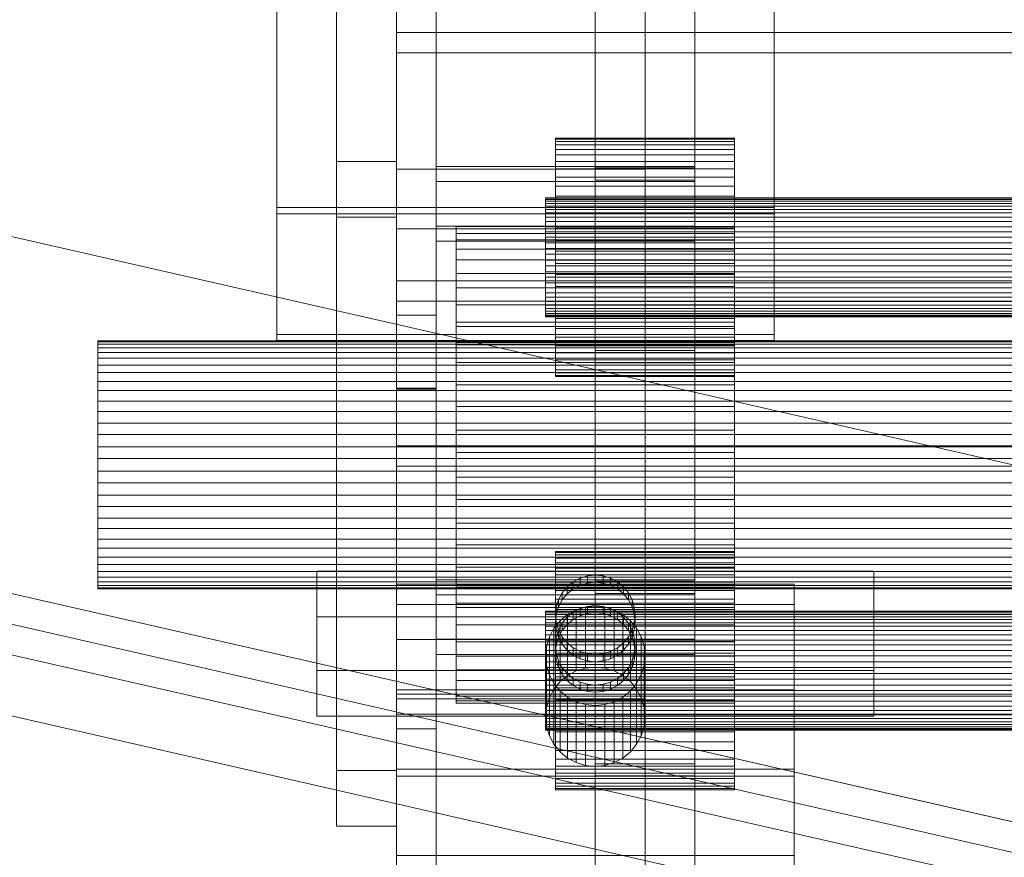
# Model space of a CAD drawing. Header units: millimetres. Extents: x -3490 to 61924, y -72580 to 6847.
# Tile 839 of 1056: x 27187 to 27286, y 361 to 445. Entities that reach past the tile are written whole.
import ezdxf

# ---------------------------------------------------------------- set-up
doc = ezdxf.new("R2010")
doc.units = ezdxf.units.MM
for name, color, linetype, lineweight in [('COTAS_P', 1, 'Continuous', 0), ('lateral_C09', 7, 'Continuous', 0), ('lateral_C10', 7, 'Continuous', 0)]:
    doc.layers.add(name, color=color, linetype=linetype, lineweight=lineweight)
doc.dimstyles.new('R19_100', dxfattribs={"dimtxt": 250, "dimasz": 150, "dimexe": 150, "dimexo": 80, "dimgap": 100, "dimtad": 1, "dimtih": 1, "dimtoh": 1, "dimdsep": 46, "dimcen": 0.09, "dimadec": 0, "dimazin": 0, "dimtfac": 1, "dimtdec": 4, "dimtofl": 0, "dimtmove": 0, "dimatfit": 3, "dimfxl": 1, "dimtolj": 1, "dimtzin": 0, "dimarcsym": 0})

# ---------------------------------------------------------------- blocks, each defined once
blk = doc.blocks.new('DIM_R29_9')
at = {"layer": 'COTAS_P'}
for p, q in [((26750.067, 1241), (27150.067, 1241)), ((27150.067, 1241), (27105.067, 1091)), ((27150.067, 0), (27150.067, 1241)), ((27150.067, 1241), (27195.067, 1091)), ((27150.067, 0), (27105.067, 150)), ((27150.067, 0), (27195.067, 150)), ((26750.067, 0), (27150.067, 0))]:
    blk.add_line(p, q, dxfattribs=at)
blk.add_text('1241 P', height=250, rotation=90, dxfattribs=at).set_placement((27050.067, 620.5))
blk = doc.blocks.new('DIM_R29_19')
at = {"layer": 'COTAS_P'}
for p, q in [((18820, 2240), (18619.956, 1362.514)), ((18619.956, 1362.514), (18776.206, 1373.047)), ((27699.956, -707.486), (18619.956, 1362.514)), ((18619.956, 1362.514), (18756.202, 1285.299)), ((27900, 170), (27699.956, -707.486)), ((27699.956, -707.486), (27563.711, -630.272)), ((27699.956, -707.486), (27543.706, -718.02))]:
    blk.add_line(p, q, dxfattribs=at)
blk.add_text('9312.96 P', height=250, rotation=167.15756, dxfattribs=at).set_placement((23137.729, 230.015))
blk = doc.blocks.new('DIM_R29_35')
at = {"layer": 'COTAS_P'}
for p, q in [((26795.067, 1320), (27495.067, 1320)), ((27495.067, 1320), (27450.067, 1170)), ((27495.067, 0), (27495.067, 1320)), ((27495.067, 1320), (27540.067, 1170)), ((27495.067, 0), (27450.067, 150)), ((27495.067, 0), (27540.067, 150)), ((26795.067, 0), (27495.067, 0))]:
    blk.add_line(p, q, dxfattribs=at)
blk.add_text('1320 P', height=250, rotation=90, dxfattribs=at).set_placement((27395.067, 660))

msp = doc.modelspace()

# ---------------------------------------------------------------- linework, layer by layer
at = {"layer": 'lateral_C09'}
for p, q in [((27225.067, 415.054), (27225.067, 581.836)), ((27229.067, 415.054), (27229.067, 581.836)), ((27225.067, 574.51), (27225.067, 407.727)), ((27225.067, 407.625), (27225.067, 574.408)), ((27229.067, 407.727), (27229.067, 574.51)), ((27229.067, 407.625), (27229.067, 574.408)), ((27219.067, 430.508), (27219.067, 545.358)), ((27225.067, 430.508), (27225.067, 545.358)), ((27219.067, 539.745), (27219.067, 424.895)), ((27225.067, 424.895), (27225.067, 539.745)), ((27225.067, 382.446), (27225.067, 529.59)), ((27250.067, 529.59), (27250.067, 382.446)), ((27225.067, 523.598), (27225.067, 376.454)), ((27250.067, 376.454), (27250.067, 523.598)), ((27225.067, 373.458), (27225.067, 520.602)), ((27225.067, 423.728), (27225.067, 520.602)), ((27229.067, 520.602), (27229.067, 373.458)), ((27229.067, 423.728), (27229.067, 520.602)), ((27225.067, 513.276), (27225.067, 346.493)), ((27225.067, 346.391), (27225.067, 513.174)), ((27229.067, 346.493), (27229.067, 513.276)), ((27229.067, 346.391), (27229.067, 513.174)), ((27213.067, 425.872), (27213.067, 487.791)), ((27213.067, 487.178), (27213.067, 425.259)), ((27263.067, 425.872), (27263.067, 487.791)), ((27263.067, 425.259), (27263.067, 487.178)), ((27219.067, 369.274), (27219.067, 484.124)), ((27225.067, 369.274), (27225.067, 484.124)), ((27219.067, 478.511), (27219.067, 363.661)), ((27225.067, 363.661), (27225.067, 478.511)), ((27213.067, 413.114), (27213.067, 475.034)), ((27213.067, 474.421), (27213.067, 412.502)), ((27263.067, 413.114), (27263.067, 475.034)), ((27263.067, 412.502), (27263.067, 474.421)), ((27245.067, 411.498), (27245.067, 471.42)), ((27255.067, 411.498), (27255.067, 471.42)), ((27245.067, 470.196), (27245.067, 410.274)), ((27255.067, 410.274), (27255.067, 470.196)), ((27225.067, 452.042), (27225.067, 285.259)), ((27229.067, 285.259), (27229.067, 452.042)), ((27225.067, 441.442), (27225.067, 443.484)), ((27225.067, 443.484), (27775.067, 443.484)), ((27225.067, 418.516), (27225.067, 443.484)), ((27775.067, 441.442), (27225.067, 441.442)), ((27225.067, 441.442), (27225.067, 416.475)), ((27241.067, 432.508), (27241.067, 432.857)), ((27241.067, 432.857), (27241.067, 432.747)), ((27241.067, 432.857), (27259.067, 432.857)), ((27241.067, 432.747), (27241.067, 432.18)), ((27241.067, 432.747), (27259.067, 432.747)), ((27259.067, 432.747), (27259.067, 432.857)), ((27259.067, 432.857), (27259.067, 432.508)), ((27259.067, 432.18), (27259.067, 432.747)), ((27241.067, 431.711), (27241.067, 432.508)), ((27241.067, 432.508), (27259.067, 432.508)), ((27241.067, 432.18), (27241.067, 431.178)), ((27241.067, 432.18), (27259.067, 432.18)), ((27241.067, 430.498), (27241.067, 431.711)), ((27241.067, 431.711), (27259.067, 431.711)), ((27259.067, 432.508), (27259.067, 431.711)), ((27259.067, 431.178), (27259.067, 432.18)), ((27259.067, 431.711), (27259.067, 430.498)), ((27241.067, 431.178), (27241.067, 429.78)), ((27241.067, 431.178), (27259.067, 431.178)), ((27259.067, 429.78), (27259.067, 431.178)), ((27225.067, 430.508), (27219.067, 430.508)), ((27219.067, 430.508), (27219.067, 424.895)), ((27225.067, 424.895), (27225.067, 430.508)), ((27225.067, 282.577), (27225.067, 429.721)), ((27225.067, 429.721), (27250.067, 429.721)), ((27225.067, 423.728), (27225.067, 429.721)), ((27229.067, 428.479), (27229.067, 430.01)), ((27229.067, 430.01), (27255.067, 430.01)), ((27229.067, 424.017), (27229.067, 430.01)), ((27241.067, 428.914), (27241.067, 430.498)), ((27241.067, 430.498), (27259.067, 430.498)), ((27241.067, 429.78), (27241.067, 428.04)), ((27241.067, 429.78), (27259.067, 429.78)), ((27245.067, 428.632), (27245.067, 429.856)), ((27245.067, 429.856), (27255.067, 429.856)), ((27245.067, 369.935), (27245.067, 429.856)), ((27250.067, 429.721), (27250.067, 282.577)), ((27250.067, 423.728), (27250.067, 429.721)), ((27255.067, 430.01), (27255.067, 428.479)), ((27255.067, 424.017), (27255.067, 430.01)), ((27255.067, 429.856), (27255.067, 428.632)), ((27255.067, 369.935), (27255.067, 429.856)), ((27259.067, 430.498), (27259.067, 428.914)), ((27259.067, 428.04), (27259.067, 429.78)), ((27241.067, 427.022), (27241.067, 428.914)), ((27241.067, 428.914), (27259.067, 428.914)), ((27255.067, 428.632), (27245.067, 428.632)), ((27245.067, 428.632), (27245.067, 368.71)), ((27255.067, 368.71), (27255.067, 428.632)), ((27259.067, 428.914), (27259.067, 427.022)), ((27255.067, 428.479), (27229.067, 428.479)), ((27229.067, 428.479), (27229.067, 422.487)), ((27241.067, 428.04), (27241.067, 426.025)), ((27241.067, 428.04), (27259.067, 428.04)), ((27255.067, 422.487), (27255.067, 428.479)), ((27259.067, 426.025), (27259.067, 428.04)), ((27240.067, 426.69), (27240.067, 426.865)), ((27240.067, 426.865), (27240.067, 426.81)), ((27240.067, 426.865), (27760.067, 426.865)), ((27240.067, 426.81), (27240.067, 426.526)), ((27240.067, 426.81), (27760.067, 426.81)), ((27240.067, 426.292), (27240.067, 426.69)), ((27240.067, 426.69), (27760.067, 426.69)), ((27241.067, 424.894), (27241.067, 427.022)), ((27241.067, 427.022), (27259.067, 427.022)), ((27259.067, 427.022), (27259.067, 424.894)), ((27263.067, 425.872), (27213.067, 425.872)), ((27213.067, 425.872), (27213.067, 425.259)), ((27240.067, 426.526), (27240.067, 426.026)), ((27240.067, 426.526), (27760.067, 426.526)), ((27240.067, 425.685), (27240.067, 426.292)), ((27240.067, 426.292), (27760.067, 426.292)), ((27240.067, 426.026), (27240.067, 425.327)), ((27240.067, 426.026), (27760.067, 426.026)), ((27240.067, 424.894), (27240.067, 425.685)), ((27240.067, 425.685), (27760.067, 425.685)), ((27241.067, 426.025), (27241.067, 423.812)), ((27241.067, 426.025), (27259.067, 426.025)), ((27259.067, 423.812), (27259.067, 426.025)), ((27263.067, 425.259), (27263.067, 425.872)), ((27213.067, 425.259), (27263.067, 425.259)), ((27219.067, 424.895), (27225.067, 424.895)), ((27240.067, 425.327), (27240.067, 424.457)), ((27240.067, 425.327), (27760.067, 425.327)), ((27240.067, 423.948), (27240.067, 424.894)), ((27240.067, 424.894), (27760.067, 424.894)), ((27241.067, 422.611), (27241.067, 424.894)), ((27241.067, 424.894), (27259.067, 424.894)), ((27259.067, 424.894), (27259.067, 422.611)), ((27229.067, 423.728), (27225.067, 423.728)), ((27225.067, 423.728), (27225.067, 276.584)), ((27250.067, 423.728), (27225.067, 423.728)), ((27255.067, 424.017), (27229.067, 424.017)), ((27229.067, 424.017), (27229.067, 422.487)), ((27229.067, 276.584), (27229.067, 423.728)), ((27231.067, 423.269), (27231.067, 423.969)), ((27231.067, 423.969), (27231.067, 423.747)), ((27231.067, 423.969), (27259.067, 423.969)), ((27231.067, 423.747), (27231.067, 422.613)), ((27231.067, 423.747), (27259.067, 423.747)), ((27240.067, 424.457), (27240.067, 423.449)), ((27240.067, 424.457), (27760.067, 424.457)), ((27240.067, 422.883), (27240.067, 423.948)), ((27240.067, 423.948), (27760.067, 423.948)), ((27241.067, 423.812), (27241.067, 421.485)), ((27241.067, 423.812), (27259.067, 423.812)), ((27250.067, 276.584), (27250.067, 423.728)), ((27255.067, 422.487), (27255.067, 424.017)), ((27259.067, 423.747), (27259.067, 423.969)), ((27259.067, 423.969), (27259.067, 423.269)), ((27259.067, 421.485), (27259.067, 423.812)), ((27259.067, 422.613), (27259.067, 423.747)), ((27231.067, 421.676), (27231.067, 423.269)), ((27231.067, 423.269), (27259.067, 423.269)), ((27240.067, 423.449), (27240.067, 422.342)), ((27240.067, 423.449), (27760.067, 423.449)), ((27240.067, 421.742), (27240.067, 422.883)), ((27240.067, 422.883), (27760.067, 422.883)), ((27259.067, 423.269), (27259.067, 421.676)), ((27229.067, 422.487), (27255.067, 422.487)), ((27231.067, 422.613), (27231.067, 420.61)), ((27231.067, 422.613), (27259.067, 422.613)), ((27240.067, 422.342), (27240.067, 421.179)), ((27240.067, 422.342), (27760.067, 422.342)), ((27240.067, 420.567), (27240.067, 421.742)), ((27240.067, 421.742), (27760.067, 421.742)), ((27241.067, 420.261), (27241.067, 422.611)), ((27241.067, 422.611), (27259.067, 422.611)), ((27259.067, 420.61), (27259.067, 422.613)), ((27259.067, 422.611), (27259.067, 420.261)), ((27231.067, 419.249), (27231.067, 421.676)), ((27231.067, 421.676), (27259.067, 421.676)), ((27240.067, 421.179), (27240.067, 420.004)), ((27760.067, 421.179), (27240.067, 421.179)), ((27241.067, 421.485), (27241.067, 419.136)), ((27259.067, 421.485), (27241.067, 421.485)), ((27259.067, 421.676), (27259.067, 419.249)), ((27259.067, 419.136), (27259.067, 421.485)), ((27231.067, 420.61), (27231.067, 417.814)), ((27231.067, 420.61), (27259.067, 420.61)), ((27240.067, 419.404), (27240.067, 420.567)), ((27240.067, 420.567), (27760.067, 420.567)), ((27240.067, 420.004), (27240.067, 418.863)), ((27240.067, 420.004), (27760.067, 420.004)), ((27241.067, 417.935), (27241.067, 420.261)), ((27241.067, 420.261), (27259.067, 420.261)), ((27259.067, 417.814), (27259.067, 420.61)), ((27259.067, 420.261), (27259.067, 417.935)), ((27231.067, 416.082), (27231.067, 419.249)), ((27231.067, 419.249), (27259.067, 419.249)), ((27240.067, 418.297), (27240.067, 419.404)), ((27240.067, 419.404), (27760.067, 419.404)), ((27240.067, 418.863), (27240.067, 417.799)), ((27240.067, 418.863), (27760.067, 418.863)), ((27241.067, 419.136), (27241.067, 416.853)), ((27241.067, 419.136), (27259.067, 419.136)), ((27259.067, 419.249), (27259.067, 416.082)), ((27259.067, 416.853), (27259.067, 419.136)), ((27775.067, 418.516), (27225.067, 418.516)), ((27225.067, 418.516), (27225.067, 416.475)), ((27231.067, 417.814), (27231.067, 414.335)), ((27231.067, 417.814), (27259.067, 417.814)), ((27240.067, 417.289), (27240.067, 418.297)), ((27240.067, 418.297), (27760.067, 418.297)), ((27240.067, 417.799), (27240.067, 416.852)), ((27240.067, 417.799), (27760.067, 417.799)), ((27241.067, 415.721), (27241.067, 417.935)), ((27241.067, 417.935), (27259.067, 417.935)), ((27259.067, 417.935), (27259.067, 415.721)), ((27259.067, 414.335), (27259.067, 417.814)), ((27240.067, 416.42), (27240.067, 417.289)), ((27240.067, 417.289), (27760.067, 417.289)), ((27240.067, 416.852), (27240.067, 416.061)), ((27240.067, 416.852), (27760.067, 416.852)), ((27241.067, 416.853), (27241.067, 414.724)), ((27241.067, 416.853), (27259.067, 416.853)), ((27259.067, 414.724), (27259.067, 416.853)), ((27225.067, 416.475), (27775.067, 416.475)), ((27231.067, 412.298), (27231.067, 416.082)), ((27231.067, 416.082), (27259.067, 416.082)), ((27240.067, 415.721), (27240.067, 416.42)), ((27240.067, 416.42), (27760.067, 416.42)), ((27240.067, 416.061), (27240.067, 415.454)), ((27240.067, 416.061), (27760.067, 416.061)), ((27259.067, 416.082), (27259.067, 412.298)), ((27229.067, 415.054), (27225.067, 415.054)), ((27225.067, 415.054), (27225.067, 407.727)), ((27229.067, 407.727), (27229.067, 415.054)), ((27240.067, 415.22), (27240.067, 415.721)), ((27240.067, 415.721), (27760.067, 415.721)), ((27240.067, 415.454), (27240.067, 415.056)), ((27240.067, 415.454), (27760.067, 415.454)), ((27240.067, 414.936), (27240.067, 415.22)), ((27240.067, 415.22), (27760.067, 415.22)), ((27240.067, 415.056), (27240.067, 414.881)), ((27240.067, 415.056), (27760.067, 415.056)), ((27240.067, 414.881), (27240.067, 414.936)), ((27240.067, 414.936), (27760.067, 414.936)), ((27240.067, 414.881), (27760.067, 414.881)), ((27241.067, 413.706), (27241.067, 415.721)), ((27241.067, 415.721), (27259.067, 415.721)), ((27259.067, 415.721), (27259.067, 413.706)), ((27231.067, 414.335), (27231.067, 410.304)), ((27231.067, 414.335), (27259.067, 414.335)), ((27231.067, 412.065), (27231.067, 413.902)), ((27231.067, 413.902), (27259.067, 413.902)), ((27231.067, 387.935), (27231.067, 413.902)), ((27241.067, 414.724), (27241.067, 412.832)), ((27241.067, 414.724), (27259.067, 414.724)), ((27259.067, 412.832), (27259.067, 414.724)), ((27259.067, 410.304), (27259.067, 414.335)), ((27259.067, 413.902), (27259.067, 412.065)), ((27259.067, 387.935), (27259.067, 413.902)), ((27263.067, 413.114), (27213.067, 413.114)), ((27213.067, 413.114), (27213.067, 412.502)), ((27241.067, 411.966), (27241.067, 413.706)), ((27241.067, 413.706), (27259.067, 413.706)), ((27241.067, 412.832), (27241.067, 411.249)), ((27241.067, 412.832), (27259.067, 412.832)), ((27259.067, 413.706), (27259.067, 411.966)), ((27259.067, 411.249), (27259.067, 412.832)), ((27263.067, 412.502), (27263.067, 413.114)), ((27195.067, 412.119), (27195.067, 412.484)), ((27195.067, 412.484), (27195.067, 412.368)), ((27195.067, 412.484), (27805.067, 412.484)), ((27195.067, 412.368), (27195.067, 411.778)), ((27195.067, 412.368), (27805.067, 412.368)), ((27195.067, 411.289), (27195.067, 412.119)), ((27195.067, 412.119), (27805.067, 412.119)), ((27213.067, 412.502), (27263.067, 412.502)), ((27231.067, 408.041), (27231.067, 412.298)), ((27231.067, 412.298), (27259.067, 412.298)), ((27259.067, 412.065), (27231.067, 412.065)), ((27231.067, 412.065), (27231.067, 386.098)), ((27241.067, 410.568), (27241.067, 411.966)), ((27241.067, 411.966), (27259.067, 411.966)), ((27259.067, 412.298), (27259.067, 408.041)), ((27259.067, 386.098), (27259.067, 412.065)), ((27259.067, 411.966), (27259.067, 410.568)), ((27195.067, 411.778), (27195.067, 410.734)), ((27195.067, 411.778), (27805.067, 411.778)), ((27195.067, 410.025), (27195.067, 411.289)), ((27195.067, 411.289), (27805.067, 411.289)), ((27241.067, 411.249), (27241.067, 410.035)), ((27241.067, 411.249), (27259.067, 411.249)), ((27255.067, 411.498), (27245.067, 411.498)), ((27245.067, 411.498), (27245.067, 410.274)), ((27255.067, 410.274), (27255.067, 411.498)), ((27259.067, 410.035), (27259.067, 411.249)), ((27195.067, 410.734), (27195.067, 409.278)), ((27195.067, 410.734), (27805.067, 410.734)), ((27195.067, 408.376), (27195.067, 410.025)), ((27195.067, 410.025), (27805.067, 410.025)), ((27231.067, 410.304), (27231.067, 405.877)), ((27231.067, 410.304), (27259.067, 410.304)), ((27241.067, 409.567), (27241.067, 410.568)), ((27241.067, 410.568), (27259.067, 410.568)), ((27241.067, 410.035), (27241.067, 409.238)), ((27241.067, 410.035), (27259.067, 410.035)), ((27245.067, 410.274), (27255.067, 410.274)), ((27259.067, 410.568), (27259.067, 409.567)), ((27259.067, 405.877), (27259.067, 410.304)), ((27259.067, 409.238), (27259.067, 410.035)), ((27195.067, 409.278), (27195.067, 407.466)), ((27195.067, 409.278), (27805.067, 409.278)), ((27241.067, 409), (27241.067, 409.567)), ((27241.067, 409.567), (27259.067, 409.567)), ((27241.067, 409.238), (27241.067, 408.889)), ((27241.067, 409.238), (27259.067, 409.238)), ((27241.067, 408.889), (27241.067, 409)), ((27241.067, 409), (27259.067, 409)), ((27241.067, 408.889), (27259.067, 408.889)), ((27259.067, 409.567), (27259.067, 409)), ((27259.067, 408.889), (27259.067, 409.238)), ((27259.067, 409), (27259.067, 408.889)), ((27195.067, 406.405), (27195.067, 408.376)), ((27195.067, 408.376), (27805.067, 408.376)), ((27231.067, 403.475), (27231.067, 408.041)), ((27231.067, 408.041), (27259.067, 408.041)), ((27259.067, 408.041), (27259.067, 403.475)), ((27195.067, 407.466), (27195.067, 405.367)), ((27195.067, 407.466), (27805.067, 407.466)), ((27225.067, 407.727), (27229.067, 407.727)), ((27229.067, 407.625), (27225.067, 407.625)), ((27225.067, 407.625), (27225.067, 346.493)), ((27229.067, 346.493), (27229.067, 407.625)), ((27195.067, 404.188), (27195.067, 406.405)), ((27195.067, 406.405), (27805.067, 406.405)), ((27231.067, 405.877), (27231.067, 401.225)), ((27231.067, 405.877), (27259.067, 405.877)), ((27259.067, 401.225), (27259.067, 405.877)), ((27195.067, 405.367), (27195.067, 403.061)), ((27195.067, 405.367), (27805.067, 405.367)), ((27195.067, 401.81), (27195.067, 404.188)), ((27195.067, 404.188), (27805.067, 404.188)), ((27195.067, 403.061), (27195.067, 400.638)), ((27195.067, 403.061), (27805.067, 403.061)), ((27231.067, 398.775), (27231.067, 403.475)), ((27231.067, 403.475), (27259.067, 403.475)), ((27259.067, 403.475), (27259.067, 398.775)), ((27225.067, 399.879), (27225.067, 401.92)), ((27225.067, 401.92), (27775.067, 401.92)), ((27225.067, 376.952), (27225.067, 401.92)), ((27195.067, 399.362), (27195.067, 401.81)), ((27195.067, 401.81), (27805.067, 401.81)), ((27231.067, 401.225), (27231.067, 396.525)), ((27259.067, 401.225), (27231.067, 401.225)), ((27259.067, 396.525), (27259.067, 401.225)), ((27195.067, 400.638), (27195.067, 398.19)), ((27805.067, 400.638), (27195.067, 400.638)), ((27195.067, 396.939), (27195.067, 399.362)), ((27195.067, 399.362), (27805.067, 399.362)), ((27775.067, 399.879), (27225.067, 399.879)), ((27225.067, 399.879), (27225.067, 374.911)), ((27195.067, 398.19), (27195.067, 395.812)), ((27195.067, 398.19), (27805.067, 398.19)), ((27231.067, 394.123), (27231.067, 398.775)), ((27231.067, 398.775), (27259.067, 398.775)), ((27259.067, 398.775), (27259.067, 394.123)), ((27195.067, 394.633), (27195.067, 396.939)), ((27195.067, 396.939), (27805.067, 396.939)), ((27231.067, 396.525), (27231.067, 391.959)), ((27231.067, 396.525), (27259.067, 396.525)), ((27259.067, 391.959), (27259.067, 396.525)), ((27195.067, 395.812), (27195.067, 393.595)), ((27195.067, 395.812), (27805.067, 395.812)), ((27195.067, 392.534), (27195.067, 394.633)), ((27195.067, 394.633), (27805.067, 394.633)), ((27231.067, 389.696), (27231.067, 394.123)), ((27231.067, 394.123), (27259.067, 394.123)), ((27259.067, 394.123), (27259.067, 389.696)), ((27195.067, 393.595), (27195.067, 391.624)), ((27195.067, 393.595), (27805.067, 393.595)), ((27195.067, 390.722), (27195.067, 392.534)), ((27195.067, 392.534), (27805.067, 392.534)), ((27195.067, 391.624), (27195.067, 389.975)), ((27195.067, 391.624), (27805.067, 391.624)), ((27231.067, 391.959), (27231.067, 387.702)), ((27231.067, 391.959), (27259.067, 391.959)), ((27241.067, 390.944), (27241.067, 391.294)), ((27241.067, 391.294), (27241.067, 391.183)), ((27241.067, 391.294), (27259.067, 391.294)), ((27241.067, 391.183), (27241.067, 390.616)), ((27241.067, 391.183), (27259.067, 391.183)), ((27259.067, 387.702), (27259.067, 391.959)), ((27259.067, 391.183), (27259.067, 391.294)), ((27259.067, 391.294), (27259.067, 390.944)), ((27259.067, 390.616), (27259.067, 391.183)), ((27195.067, 389.266), (27195.067, 390.722)), ((27195.067, 390.722), (27805.067, 390.722)), ((27241.067, 390.147), (27241.067, 390.944)), ((27241.067, 390.944), (27259.067, 390.944)), ((27241.067, 390.616), (27241.067, 389.614)), ((27241.067, 390.616), (27259.067, 390.616)), ((27241.067, 388.934), (27241.067, 390.147)), ((27241.067, 390.147), (27259.067, 390.147)), ((27259.067, 390.944), (27259.067, 390.147)), ((27259.067, 389.614), (27259.067, 390.616)), ((27259.067, 390.147), (27259.067, 388.934)), ((27195.067, 389.975), (27195.067, 388.711)), ((27195.067, 389.975), (27805.067, 389.975)), ((27195.067, 388.222), (27195.067, 389.266)), ((27195.067, 389.266), (27805.067, 389.266)), ((27217.067, 384.721), (27217.067, 389.313)), ((27217.067, 389.313), (27273.067, 389.313)), ((27217.067, 379.326), (27217.067, 389.313)), ((27231.067, 385.665), (27231.067, 389.696)), ((27231.067, 389.696), (27259.067, 389.696)), ((27241.067, 389.614), (27241.067, 388.216)), ((27241.067, 389.614), (27259.067, 389.614)), ((27259.067, 389.696), (27259.067, 385.665)), ((27259.067, 388.216), (27259.067, 389.614)), ((27273.067, 389.313), (27273.067, 384.721)), ((27273.067, 379.326), (27273.067, 389.313)), ((27195.067, 388.711), (27195.067, 387.881)), ((27195.067, 388.711), (27805.067, 388.711)), ((27195.067, 387.632), (27195.067, 388.222)), ((27195.067, 388.222), (27805.067, 388.222)), ((27229.067, 386.915), (27229.067, 388.446)), ((27229.067, 388.446), (27255.067, 388.446)), ((27229.067, 382.454), (27229.067, 388.446)), ((27241.067, 387.351), (27241.067, 388.934)), ((27241.067, 388.934), (27259.067, 388.934)), ((27241.067, 388.216), (27241.067, 386.477)), ((27241.067, 388.216), (27259.067, 388.216)), ((27242.845, 388.232), (27242.239, 387.735)), ((27243.537, 388.601), (27242.845, 388.232)), ((27242.845, 387.517), (27242.845, 388.232)), ((27244.287, 388.828), (27243.537, 388.601)), ((27243.537, 387.887), (27243.537, 388.601)), ((27243.537, 387.887), (27244.287, 388.114)), ((27245.067, 388.905), (27244.287, 388.828)), ((27244.287, 388.114), (27244.287, 388.828)), ((27244.287, 388.114), (27245.067, 388.191)), ((27245.848, 388.828), (27245.067, 388.905)), ((27245.067, 388.191), (27245.067, 388.905)), ((27245.067, 387.068), (27245.067, 388.293)), ((27245.067, 388.293), (27255.067, 388.293)), ((27245.067, 328.371), (27245.067, 388.293)), ((27245.067, 388.191), (27245.848, 388.114)), ((27246.598, 388.601), (27245.848, 388.828)), ((27245.848, 388.114), (27245.848, 388.828)), ((27245.848, 388.114), (27246.598, 387.887)), ((27247.29, 388.232), (27246.598, 388.601)), ((27246.598, 387.887), (27246.598, 388.601)), ((27247.896, 387.735), (27247.29, 388.232)), ((27247.29, 387.517), (27247.29, 388.232)), ((27255.067, 388.446), (27255.067, 386.915)), ((27255.067, 382.454), (27255.067, 388.446)), ((27255.067, 388.293), (27255.067, 387.068)), ((27255.067, 328.371), (27255.067, 388.293)), ((27259.067, 388.934), (27259.067, 387.351)), ((27259.067, 386.477), (27259.067, 388.216)), ((27195.067, 387.881), (27195.067, 387.516)), ((27195.067, 387.881), (27805.067, 387.881)), ((27195.067, 387.516), (27195.067, 387.632)), ((27195.067, 387.632), (27805.067, 387.632)), ((27195.067, 387.516), (27805.067, 387.516)), ((27225.067, 388.01), (27265.067, 388.01)), ((27225.067, 385.966), (27225.067, 388.01)), ((27225.067, 388.01), (27225.067, 12)), ((27259.067, 387.935), (27231.067, 387.935)), ((27231.067, 387.935), (27231.067, 386.098)), ((27231.067, 387.702), (27231.067, 383.918)), ((27231.067, 387.702), (27259.067, 387.702)), ((27241.067, 385.458), (27241.067, 387.351)), ((27241.067, 387.351), (27259.067, 387.351)), ((27241.742, 387.13), (27241.372, 386.439)), ((27242.239, 387.735), (27241.742, 387.13)), ((27241.742, 386.415), (27241.742, 387.13)), ((27242.239, 387.021), (27242.239, 387.735)), ((27242.239, 387.021), (27242.845, 387.517)), ((27242.845, 387.517), (27243.537, 387.887)), ((27255.067, 387.068), (27245.067, 387.068)), ((27245.067, 387.068), (27245.067, 327.146)), ((27246.598, 387.887), (27247.29, 387.517)), ((27247.29, 387.517), (27247.896, 387.021)), ((27248.393, 387.13), (27247.896, 387.735)), ((27247.896, 387.021), (27247.896, 387.735)), ((27248.763, 386.439), (27248.393, 387.13)), ((27248.393, 386.415), (27248.393, 387.13)), ((27255.067, 327.146), (27255.067, 387.068)), ((27259.067, 386.098), (27259.067, 387.935)), ((27259.067, 383.918), (27259.067, 387.702)), ((27259.067, 387.351), (27259.067, 385.458)), ((27265.067, 388.01), (27265.067, 385.966)), ((27265.067, 12), (27265.067, 388.01)), ((27255.067, 386.915), (27229.067, 386.915)), ((27229.067, 386.915), (27229.067, 380.923)), ((27231.067, 386.098), (27259.067, 386.098)), ((27241.067, 386.477), (27241.067, 384.461)), ((27241.067, 386.477), (27259.067, 386.477)), ((27241.372, 386.439), (27241.144, 385.69)), ((27241.372, 385.725), (27241.372, 386.439)), ((27241.372, 385.725), (27241.742, 386.415)), ((27241.742, 386.415), (27242.239, 387.021)), ((27247.896, 387.021), (27248.393, 386.415)), ((27248.393, 386.415), (27248.763, 385.725)), ((27248.991, 385.69), (27248.763, 386.439)), ((27248.763, 385.725), (27248.763, 386.439)), ((27255.067, 380.923), (27255.067, 386.915)), ((27259.067, 384.461), (27259.067, 386.477)), ((27265.067, 385.966), (27225.067, 385.966)), ((27225.067, 12), (27225.067, 385.966)), ((27231.067, 382.186), (27231.067, 385.665)), ((27231.067, 385.665), (27259.067, 385.665)), ((27240.067, 385.127), (27240.067, 385.301)), ((27240.067, 385.301), (27240.067, 385.246)), ((27240.067, 385.301), (27760.067, 385.301)), ((27240.067, 385.246), (27240.067, 384.963)), ((27240.067, 385.246), (27760.067, 385.246)), ((27240.067, 384.728), (27240.067, 385.127)), ((27240.067, 385.127), (27760.067, 385.127)), ((27241.144, 385.69), (27241.067, 384.91)), ((27241.067, 383.33), (27241.067, 385.458)), ((27241.067, 385.458), (27259.067, 385.458)), ((27241.144, 384.975), (27241.372, 385.725)), ((27241.144, 384.975), (27241.144, 385.69)), ((27242.845, 385.17), (27242.239, 384.673)), ((27243.154, 385.405), (27242.29, 384.943)), ((27243.537, 385.539), (27242.845, 385.17)), ((27242.845, 384.456), (27242.845, 385.17)), ((27244.092, 385.689), (27243.154, 385.405)), ((27243.154, 379.281), (27243.154, 385.405)), ((27244.287, 385.767), (27243.537, 385.539)), ((27243.537, 384.825), (27243.537, 385.539)), ((27245.067, 385.785), (27244.092, 385.689)), ((27244.092, 379.566), (27244.092, 385.689)), ((27245.067, 385.843), (27244.287, 385.767)), ((27244.287, 385.052), (27244.287, 385.767)), ((27244.287, 385.052), (27245.067, 385.129)), ((27245.848, 385.767), (27245.067, 385.843)), ((27245.067, 385.129), (27245.067, 385.843)), ((27246.043, 385.689), (27245.067, 385.785)), ((27245.067, 379.662), (27245.067, 385.785)), ((27245.067, 385.129), (27245.848, 385.052)), ((27246.598, 385.539), (27245.848, 385.767)), ((27245.848, 385.052), (27245.848, 385.767)), ((27246.981, 385.405), (27246.043, 385.689)), ((27246.043, 379.566), (27246.043, 385.689)), ((27247.29, 385.17), (27246.598, 385.539)), ((27246.598, 384.825), (27246.598, 385.539)), ((27247.845, 384.943), (27246.981, 385.405)), ((27246.981, 379.281), (27246.981, 385.405)), ((27247.896, 384.673), (27247.29, 385.17)), ((27247.29, 384.456), (27247.29, 385.17)), ((27248.763, 385.725), (27248.991, 384.975)), ((27249.067, 384.91), (27248.991, 385.69)), ((27248.991, 384.975), (27248.991, 385.69)), ((27259.067, 385.665), (27259.067, 382.186)), ((27259.067, 385.458), (27259.067, 383.33)), ((27265.067, 12), (27265.067, 385.966)), ((27273.067, 384.721), (27217.067, 384.721)), ((27217.067, 384.721), (27217.067, 374.734)), ((27240.067, 384.963), (27240.067, 384.462)), ((27240.067, 384.963), (27760.067, 384.963)), ((27240.067, 384.121), (27240.067, 384.728)), ((27240.067, 384.728), (27760.067, 384.728)), ((27240.067, 384.462), (27240.067, 383.763)), ((27240.067, 384.462), (27760.067, 384.462)), ((27240.067, 383.33), (27240.067, 384.121)), ((27240.067, 384.121), (27760.067, 384.121)), ((27241.532, 384.322), (27240.91, 383.566)), ((27241.067, 384.196), (27241.144, 384.975)), ((27241.067, 384.91), (27241.144, 384.131)), ((27241.067, 384.196), (27241.067, 384.91)), ((27241.067, 384.461), (27241.067, 382.248)), ((27241.067, 384.461), (27259.067, 384.461)), ((27241.144, 383.416), (27241.067, 384.196)), ((27241.144, 384.131), (27241.372, 383.381)), ((27241.144, 383.416), (27241.144, 384.131)), ((27242.29, 384.943), (27241.532, 384.322)), ((27241.532, 378.199), (27241.532, 384.322)), ((27242.239, 384.673), (27241.742, 384.068)), ((27242.239, 383.959), (27242.239, 384.673)), ((27242.239, 383.959), (27242.845, 384.456)), ((27242.29, 378.82), (27242.29, 384.943)), ((27242.845, 384.456), (27243.537, 384.825)), ((27243.537, 384.825), (27244.287, 385.052)), ((27245.848, 385.052), (27246.598, 384.825)), ((27246.598, 384.825), (27247.29, 384.456)), ((27247.29, 384.456), (27247.896, 383.959)), ((27248.603, 384.322), (27247.845, 384.943)), ((27247.845, 378.82), (27247.845, 384.943)), ((27248.393, 384.068), (27247.896, 384.673)), ((27247.896, 383.959), (27247.896, 384.673)), ((27249.225, 383.566), (27248.603, 384.322)), ((27248.603, 378.199), (27248.603, 384.322)), ((27248.763, 383.381), (27248.991, 384.131)), ((27248.991, 384.975), (27249.067, 384.196)), ((27248.991, 384.131), (27249.067, 384.91)), ((27249.067, 384.196), (27248.991, 383.416)), ((27248.991, 383.416), (27248.991, 384.131)), ((27249.067, 384.91), (27249.067, 384.196)), ((27259.067, 382.248), (27259.067, 384.461)), ((27273.067, 374.734), (27273.067, 384.721)), ((27231.067, 383.918), (27231.067, 380.751)), ((27231.067, 383.918), (27259.067, 383.918)), ((27240.067, 383.763), (27240.067, 382.893)), ((27240.067, 383.763), (27760.067, 383.763)), ((27240.067, 382.384), (27240.067, 383.33)), ((27240.067, 383.33), (27760.067, 383.33)), ((27240.91, 383.566), (27240.448, 382.702)), ((27240.91, 377.442), (27240.91, 383.566)), ((27241.067, 381.047), (27241.067, 383.33)), ((27241.067, 383.33), (27259.067, 383.33)), ((27241.372, 382.667), (27241.144, 383.416)), ((27241.372, 383.377), (27241.144, 382.628)), ((27241.742, 384.068), (27241.372, 383.377)), ((27241.372, 383.381), (27241.742, 382.691)), ((27241.372, 382.667), (27241.372, 383.381)), ((27241.372, 382.663), (27241.372, 383.377)), ((27241.372, 382.663), (27241.742, 383.353)), ((27241.742, 383.353), (27241.742, 384.068)), ((27241.742, 383.353), (27242.239, 383.959)), ((27247.896, 383.959), (27248.393, 383.353)), ((27248.763, 383.377), (27248.393, 384.068)), ((27248.393, 383.353), (27248.393, 384.068)), ((27248.393, 382.691), (27248.763, 383.381)), ((27248.393, 383.353), (27248.763, 382.663)), ((27248.991, 383.416), (27248.763, 382.667)), ((27248.763, 382.667), (27248.763, 383.381)), ((27248.991, 382.628), (27248.763, 383.377)), ((27248.763, 382.663), (27248.763, 383.377)), ((27249.687, 382.702), (27249.225, 383.566)), ((27249.225, 377.442), (27249.225, 383.566)), ((27259.067, 380.751), (27259.067, 383.918)), ((27259.067, 383.33), (27259.067, 381.047)), ((27250.067, 382.446), (27225.067, 382.446)), ((27225.067, 382.446), (27225.067, 376.454)), ((27255.067, 382.454), (27229.067, 382.454)), ((27229.067, 382.454), (27229.067, 380.923)), ((27231.067, 379.39), (27231.067, 382.186)), ((27231.067, 382.186), (27259.067, 382.186)), ((27240.067, 382.893), (27240.067, 381.885)), ((27240.067, 382.893), (27760.067, 382.893)), ((27240.067, 381.32), (27240.067, 382.384)), ((27240.067, 382.384), (27760.067, 382.384)), ((27240.448, 382.702), (27240.164, 381.766)), ((27240.448, 376.579), (27240.448, 382.702)), ((27241.144, 382.628), (27241.067, 381.848)), ((27241.067, 382.248), (27241.067, 379.922)), ((27241.067, 382.248), (27259.067, 382.248)), ((27241.144, 381.913), (27241.372, 382.663)), ((27241.144, 381.913), (27241.144, 382.628)), ((27241.742, 381.976), (27241.372, 382.667)), ((27241.742, 382.691), (27242.239, 382.085)), ((27241.742, 381.976), (27241.742, 382.691)), ((27247.896, 382.085), (27248.393, 382.691)), ((27248.393, 381.976), (27248.393, 382.691)), ((27248.763, 382.667), (27248.393, 381.976)), ((27248.763, 382.663), (27248.991, 381.913)), ((27249.067, 381.848), (27248.991, 382.628)), ((27248.991, 381.913), (27248.991, 382.628)), ((27249.971, 381.766), (27249.687, 382.702)), ((27249.687, 376.579), (27249.687, 382.702)), ((27250.067, 376.454), (27250.067, 382.446)), ((27255.067, 380.923), (27255.067, 382.454)), ((27259.067, 379.922), (27259.067, 382.248)), ((27259.067, 382.186), (27259.067, 379.39)), ((27240.067, 381.885), (27240.067, 380.779)), ((27240.067, 381.885), (27760.067, 381.885)), ((27240.164, 381.766), (27240.067, 380.791)), ((27240.067, 380.178), (27240.067, 381.32)), ((27240.067, 381.32), (27760.067, 381.32)), ((27240.164, 375.642), (27240.164, 381.766)), ((27241.067, 381.134), (27241.144, 381.913)), ((27241.067, 381.848), (27241.144, 381.069)), ((27241.067, 381.134), (27241.067, 381.848)), ((27241.144, 380.355), (27241.067, 381.134)), ((27242.239, 381.371), (27241.742, 381.976)), ((27242.239, 382.085), (27242.845, 381.589)), ((27242.239, 381.371), (27242.239, 382.085)), ((27242.845, 380.874), (27242.239, 381.371)), ((27242.845, 381.589), (27243.537, 381.219)), ((27242.845, 380.874), (27242.845, 381.589)), ((27243.537, 381.219), (27244.287, 380.992)), ((27243.537, 380.505), (27243.537, 381.219)), ((27245.848, 380.992), (27246.598, 381.219)), ((27246.598, 381.219), (27247.29, 381.589)), ((27246.598, 380.505), (27246.598, 381.219)), ((27247.29, 381.589), (27247.896, 382.085)), ((27247.29, 380.874), (27247.29, 381.589)), ((27247.896, 381.371), (27247.29, 380.874)), ((27247.896, 381.371), (27247.896, 382.085)), ((27248.393, 381.976), (27247.896, 381.371)), ((27248.991, 381.913), (27249.067, 381.134)), ((27248.991, 381.069), (27249.067, 381.848)), ((27249.067, 381.134), (27248.991, 380.355)), ((27249.067, 381.848), (27249.067, 381.134)), ((27250.067, 380.791), (27249.971, 381.766)), ((27249.971, 375.642), (27249.971, 381.766)), ((27229.067, 380.923), (27255.067, 380.923)), ((27231.067, 380.751), (27231.067, 378.324)), ((27231.067, 380.751), (27259.067, 380.751)), ((27240.067, 380.791), (27240.164, 379.817)), ((27240.067, 374.668), (27240.067, 380.791)), ((27240.067, 380.779), (27240.067, 379.615)), ((27240.067, 380.779), (27760.067, 380.779)), ((27240.067, 379.003), (27240.067, 380.178)), ((27240.067, 380.178), (27760.067, 380.178)), ((27241.067, 378.697), (27241.067, 381.047)), ((27241.067, 381.047), (27259.067, 381.047)), ((27241.144, 381.069), (27241.372, 380.32)), ((27241.144, 380.355), (27241.144, 381.069)), ((27241.372, 379.605), (27241.144, 380.355)), ((27241.372, 380.32), (27241.742, 379.629)), ((27241.372, 379.605), (27241.372, 380.32)), ((27243.537, 380.505), (27242.845, 380.874)), ((27244.287, 380.278), (27243.537, 380.505)), ((27244.287, 380.992), (27245.067, 380.915)), ((27244.287, 380.278), (27244.287, 380.992)), ((27245.067, 380.201), (27244.287, 380.278)), ((27245.067, 380.915), (27245.848, 380.992)), ((27245.067, 380.201), (27245.067, 380.915)), ((27245.848, 380.278), (27245.067, 380.201)), ((27245.848, 380.278), (27245.848, 380.992)), ((27246.598, 380.505), (27245.848, 380.278)), ((27247.29, 380.874), (27246.598, 380.505)), ((27248.393, 379.629), (27248.763, 380.32)), ((27248.763, 380.32), (27248.991, 381.069)), ((27248.991, 380.355), (27248.763, 379.605)), ((27248.763, 379.605), (27248.763, 380.32)), ((27248.991, 380.355), (27248.991, 381.069)), ((27249.971, 379.817), (27250.067, 380.791)), ((27250.067, 380.791), (27250.067, 374.668)), ((27259.067, 381.047), (27259.067, 378.697)), ((27259.067, 378.324), (27259.067, 380.751)), ((27273.067, 379.326), (27217.067, 379.326)), ((27217.067, 379.326), (27217.067, 374.734)), ((27231.067, 377.387), (27231.067, 379.39)), ((27231.067, 379.39), (27259.067, 379.39)), ((27240.067, 379.615), (27240.067, 378.441)), ((27760.067, 379.615), (27240.067, 379.615)), ((27240.164, 379.817), (27240.448, 378.881)), ((27240.164, 373.694), (27240.164, 379.817)), ((27241.067, 379.922), (27241.067, 377.572)), ((27259.067, 379.922), (27241.067, 379.922)), ((27241.742, 378.915), (27241.372, 379.605)), ((27241.742, 379.629), (27242.239, 379.024)), ((27241.742, 378.915), (27241.742, 379.629)), ((27242.29, 378.82), (27243.154, 379.281)), ((27243.154, 379.281), (27244.092, 379.566)), ((27244.092, 379.566), (27245.067, 379.662)), ((27245.067, 379.662), (27246.043, 379.566)), ((27246.043, 379.566), (27246.981, 379.281)), ((27246.981, 379.281), (27247.845, 378.82)), ((27247.896, 379.024), (27248.393, 379.629)), ((27248.393, 378.915), (27248.393, 379.629)), ((27248.763, 379.605), (27248.393, 378.915)), ((27249.687, 378.881), (27249.971, 379.817)), ((27249.971, 373.694), (27249.971, 379.817)), ((27259.067, 377.572), (27259.067, 379.922)), ((27259.067, 379.39), (27259.067, 377.387)), ((27273.067, 374.734), (27273.067, 379.326)), ((27231.067, 378.324), (27231.067, 376.731)), ((27231.067, 378.324), (27259.067, 378.324)), ((27240.067, 377.84), (27240.067, 379.003)), ((27240.067, 379.003), (27760.067, 379.003)), ((27240.067, 378.441), (27240.067, 377.299)), ((27240.067, 378.441), (27760.067, 378.441)), ((27240.448, 378.881), (27240.91, 378.017)), ((27240.448, 372.757), (27240.448, 378.881)), ((27240.91, 377.442), (27241.532, 378.199)), ((27241.067, 376.371), (27241.067, 378.697)), ((27241.067, 378.697), (27259.067, 378.697)), ((27241.532, 378.199), (27242.29, 378.82)), ((27242.239, 378.309), (27241.742, 378.915)), ((27242.239, 379.024), (27242.845, 378.527)), ((27242.239, 378.309), (27242.239, 379.024)), ((27242.845, 377.813), (27242.239, 378.309)), ((27242.845, 378.527), (27243.537, 378.158)), ((27242.845, 377.813), (27242.845, 378.527)), ((27243.537, 378.158), (27244.287, 377.93)), ((27243.537, 377.443), (27243.537, 378.158)), ((27245.848, 377.93), (27246.598, 378.158)), ((27246.598, 378.158), (27247.29, 378.527)), ((27246.598, 377.443), (27246.598, 378.158)), ((27247.29, 378.527), (27247.896, 379.024)), ((27247.29, 377.813), (27247.29, 378.527)), ((27247.896, 378.309), (27247.29, 377.813)), ((27247.845, 378.82), (27248.603, 378.199)), ((27247.896, 378.309), (27247.896, 379.024)), ((27248.393, 378.915), (27247.896, 378.309)), ((27248.603, 378.199), (27249.225, 377.442)), ((27249.225, 378.017), (27249.687, 378.881)), ((27249.687, 372.757), (27249.687, 378.881)), ((27259.067, 378.697), (27259.067, 376.371)), ((27259.067, 376.731), (27259.067, 378.324)), ((27225.067, 368.698), (27225.067, 377.373)), ((27225.067, 377.373), (27265.067, 377.373)), ((27225.067, 369.383), (27225.067, 377.373)), ((27231.067, 376.253), (27231.067, 377.387)), ((27231.067, 377.387), (27259.067, 377.387)), ((27240.067, 376.733), (27240.067, 377.84)), ((27240.067, 377.84), (27760.067, 377.84)), ((27240.067, 377.299), (27240.067, 376.235)), ((27240.067, 377.299), (27760.067, 377.299)), ((27240.448, 376.579), (27240.91, 377.442)), ((27240.91, 378.017), (27241.532, 377.261)), ((27240.91, 371.894), (27240.91, 378.017)), ((27241.067, 377.572), (27241.067, 375.289)), ((27241.067, 377.572), (27259.067, 377.572)), ((27241.532, 377.261), (27242.29, 376.64)), ((27241.532, 371.137), (27241.532, 377.261)), ((27243.537, 377.443), (27242.845, 377.813)), ((27244.287, 377.216), (27243.537, 377.443)), ((27244.287, 377.93), (27245.067, 377.854)), ((27244.287, 377.216), (27244.287, 377.93)), ((27245.067, 377.139), (27244.287, 377.216)), ((27245.067, 377.854), (27245.848, 377.93)), ((27245.067, 377.139), (27245.067, 377.854)), ((27245.848, 377.216), (27245.067, 377.139)), ((27245.848, 377.216), (27245.848, 377.93)), ((27246.598, 377.443), (27245.848, 377.216)), ((27247.29, 377.813), (27246.598, 377.443)), ((27247.845, 376.64), (27248.603, 377.261)), ((27248.603, 377.261), (27249.225, 378.017)), ((27248.603, 371.137), (27248.603, 377.261)), ((27249.225, 371.894), (27249.225, 378.017)), ((27249.225, 377.442), (27249.687, 376.579)), ((27259.067, 375.289), (27259.067, 377.572)), ((27259.067, 377.387), (27259.067, 376.253)), ((27265.067, 377.373), (27265.067, 368.698)), ((27265.067, 369.383), (27265.067, 377.373)), ((27775.067, 376.952), (27225.067, 376.952)), ((27225.067, 376.952), (27225.067, 374.911)), ((27225.067, 376.454), (27250.067, 376.454)), ((27231.067, 376.731), (27231.067, 376.031)), ((27231.067, 376.731), (27259.067, 376.731)), ((27231.067, 376.031), (27231.067, 376.253)), ((27231.067, 376.253), (27259.067, 376.253)), ((27240.067, 375.726), (27240.067, 376.733)), ((27240.067, 376.733), (27760.067, 376.733)), ((27240.067, 376.235), (27240.067, 375.289)), ((27240.067, 376.235), (27760.067, 376.235)), ((27240.164, 375.642), (27240.448, 376.579)), ((27241.067, 374.157), (27241.067, 376.371)), ((27241.067, 376.371), (27259.067, 376.371)), ((27242.29, 376.64), (27243.154, 376.178)), ((27242.29, 370.516), (27242.29, 376.64)), ((27243.154, 376.178), (27244.092, 375.894)), ((27243.154, 370.055), (27243.154, 376.178)), ((27246.043, 375.894), (27246.981, 376.178)), ((27246.981, 376.178), (27247.845, 376.64)), ((27246.981, 370.055), (27246.981, 376.178)), ((27247.845, 370.516), (27247.845, 376.64)), ((27249.687, 376.579), (27249.971, 375.642)), ((27259.067, 376.031), (27259.067, 376.731)), ((27259.067, 376.371), (27259.067, 374.157)), ((27259.067, 376.253), (27259.067, 376.031)), ((27231.067, 376.031), (27259.067, 376.031)), ((27240.067, 374.856), (27240.067, 375.726)), ((27240.067, 375.726), (27760.067, 375.726)), ((27240.067, 374.668), (27240.164, 375.642)), ((27240.067, 375.289), (27240.067, 374.497)), ((27240.067, 375.289), (27760.067, 375.289)), ((27241.067, 375.289), (27241.067, 373.16)), ((27241.067, 375.289), (27259.067, 375.289)), ((27244.092, 375.894), (27245.067, 375.798)), ((27244.092, 369.771), (27244.092, 375.894)), ((27245.067, 375.798), (27246.043, 375.894)), ((27245.067, 369.675), (27245.067, 375.798)), ((27246.043, 369.771), (27246.043, 375.894)), ((27249.971, 375.642), (27250.067, 374.668)), ((27259.067, 373.16), (27259.067, 375.289)), ((27217.067, 374.734), (27273.067, 374.734)), ((27225.067, 374.911), (27775.067, 374.911)), ((27240.067, 374.157), (27240.067, 374.856)), ((27240.067, 374.856), (27760.067, 374.856)), ((27240.164, 373.694), (27240.067, 374.668)), ((27240.067, 374.497), (27240.067, 373.89)), ((27240.067, 374.497), (27760.067, 374.497)), ((27250.067, 374.668), (27249.971, 373.694)), ((27229.067, 373.458), (27225.067, 373.458)), ((27225.067, 373.458), (27225.067, 276.584)), ((27229.067, 276.584), (27229.067, 373.458)), ((27240.067, 373.656), (27240.067, 374.157)), ((27240.067, 374.157), (27760.067, 374.157)), ((27240.067, 373.89), (27240.067, 373.492)), ((27240.067, 373.89), (27760.067, 373.89)), ((27240.067, 373.373), (27240.067, 373.656)), ((27240.067, 373.656), (27760.067, 373.656)), ((27240.067, 373.492), (27240.067, 373.317)), ((27240.067, 373.492), (27760.067, 373.492)), ((27240.067, 373.317), (27240.067, 373.373)), ((27240.067, 373.373), (27760.067, 373.373)), ((27240.067, 373.317), (27760.067, 373.317)), ((27240.448, 372.757), (27240.164, 373.694)), ((27241.067, 372.142), (27241.067, 374.157)), ((27241.067, 374.157), (27259.067, 374.157)), ((27249.971, 373.694), (27249.687, 372.757)), ((27259.067, 374.157), (27259.067, 372.142)), ((27240.91, 371.894), (27240.448, 372.757)), ((27241.067, 373.16), (27241.067, 371.268)), ((27241.067, 373.16), (27259.067, 373.16)), ((27249.687, 372.757), (27249.225, 371.894)), ((27259.067, 371.268), (27259.067, 373.16)), ((27241.532, 371.137), (27240.91, 371.894)), ((27241.067, 370.402), (27241.067, 372.142)), ((27241.067, 372.142), (27259.067, 372.142)), ((27241.067, 371.268), (27241.067, 369.685)), ((27241.067, 371.268), (27259.067, 371.268)), ((27249.225, 371.894), (27248.603, 371.137)), ((27259.067, 372.142), (27259.067, 370.402)), ((27259.067, 369.685), (27259.067, 371.268)), ((27241.067, 369.004), (27241.067, 370.402)), ((27241.067, 370.402), (27259.067, 370.402)), ((27242.29, 370.516), (27241.532, 371.137)), ((27243.154, 370.055), (27242.29, 370.516)), ((27247.845, 370.516), (27246.981, 370.055)), ((27248.603, 371.137), (27247.845, 370.516)), ((27259.067, 370.402), (27259.067, 369.004)), ((27225.067, 369.274), (27219.067, 369.274)), ((27219.067, 369.274), (27219.067, 363.661)), ((27265.067, 369.383), (27225.067, 369.383)), ((27225.067, 369.383), (27225.067, 360.708)), ((27225.067, 363.661), (27225.067, 369.274)), ((27241.067, 369.685), (27241.067, 368.471)), ((27241.067, 369.685), (27259.067, 369.685)), ((27244.092, 369.771), (27243.154, 370.055)), ((27245.067, 369.675), (27244.092, 369.771)), ((27255.067, 369.935), (27245.067, 369.935)), ((27245.067, 369.935), (27245.067, 368.71)), ((27246.043, 369.771), (27245.067, 369.675)), ((27246.981, 370.055), (27246.043, 369.771)), ((27255.067, 368.71), (27255.067, 369.935)), ((27259.067, 368.471), (27259.067, 369.685)), ((27265.067, 360.708), (27265.067, 369.383)), ((27265.067, 368.698), (27225.067, 368.698)), ((27225.067, 368.698), (27225.067, 360.708)), ((27241.067, 368.003), (27241.067, 369.004)), ((27241.067, 369.004), (27259.067, 369.004)), ((27241.067, 368.471), (27241.067, 367.675)), ((27241.067, 368.471), (27259.067, 368.471)), ((27245.067, 368.71), (27255.067, 368.71)), ((27259.067, 369.004), (27259.067, 368.003)), ((27259.067, 367.675), (27259.067, 368.471)), ((27265.067, 360.708), (27265.067, 368.698)), ((27241.067, 367.436), (27241.067, 368.003)), ((27241.067, 368.003), (27259.067, 368.003)), ((27241.067, 367.675), (27241.067, 367.325)), ((27241.067, 367.675), (27259.067, 367.675)), ((27241.067, 367.325), (27241.067, 367.436)), ((27241.067, 367.436), (27259.067, 367.436)), ((27241.067, 367.325), (27259.067, 367.325)), ((27259.067, 368.003), (27259.067, 367.436)), ((27259.067, 367.325), (27259.067, 367.675)), ((27259.067, 367.436), (27259.067, 367.325)), ((27219.067, 363.661), (27225.067, 363.661)), ((27225.067, 360.708), (27265.067, 360.708))]:
    msp.add_line(p, q, dxfattribs=at)
at = {"layer": 'lateral_C10'}
for p, q in [((27861.061, 269.135), (18898.059, 2312.462)), ((27911.78, 221.674), (18831.78, 2291.674)), ((27911.114, 218.749), (18831.114, 2288.749)), ((27853.281, 235.01), (18890.279, 2278.338)), ((27842.865, 234.308), (18899.362, 2273.19)), ((27842.198, 231.383), (18898.696, 2270.265)), ((27812.948, 238.051), (18927.945, 2263.597)), ((27811.615, 232.201), (18926.612, 2257.747)), ((27812.948, 238.051), (26644.916, 504.332)), ((27811.615, 232.201), (26643.583, 498.482))]:
    msp.add_line(p, q, dxfattribs=at)

# ---------------------------------------------------------------- dimensions: what is measured, and where the dimension line sits
at = {"layer": 'COTAS_P'}
for p1, p2, distance, picture, middle in [((27900, 170), (18820, 2240), 900, 'DIM_R29_19', (23159.956, 327.514)), ((26795.067, 0), (26795.067, 1320), -700, 'DIM_R29_35', (27495.067, 660)), ((26750.067, 0), (26750.067, 1241), -400, 'DIM_R29_9', (27150.067, 620.5))]:
    dim = msp.add_aligned_dim(p1=p1, p2=p2, distance=distance, text='<> P', dimstyle='R19_100', dxfattribs=at)
    dim.commit()
    dim.dimension.update_dxf_attribs({"geometry": picture, "text_midpoint": middle})

doc.saveas('drawing.dxf')
